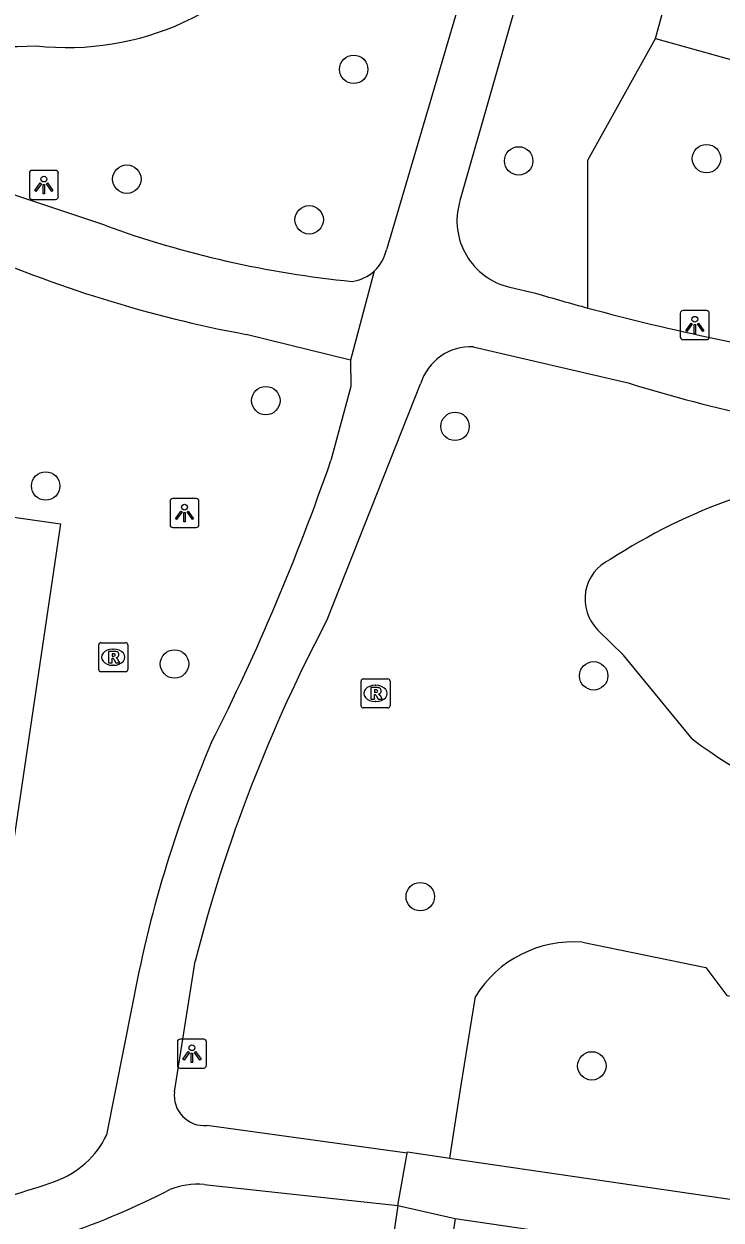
# Model space of a CAD drawing. Extents: x 163686 to 164493, y 382719 to 383870.
# Drawn here: x 164156.03 to 164180.01, y 383047.3 to 383088.49 of the extents above; entities that cross this region are included whole.
import ezdxf

# ---------------------------------------------------------------- set-up
doc = ezdxf.new("R2010")
doc.units = 0
for name, color, linetype in [('IMGEO_Boom', 7, 'Continuous'), ('IMGEO_Groenvoorziening', 7, 'Continuous'), ('IMGEO_Lichtpunt', 7, 'Continuous'), ('IMGEO_Pand', 7, 'Continuous'), ('IMGEO_Rioolput', 7, 'Continuous'), ('IMGEO_Voetpad_halfverhard', 7, 'Continuous'), ('IMGEO_Voetpad_open', 7, 'Continuous')]:
    doc.layers.add(name, color=color, linetype=linetype)

msp = doc.modelspace()

# ---------------------------------------------------------------- linework, layer by layer
at = {"layer": 'IMGEO_Boom'}
for centre in [(164167.374, 383086.924), (164173.05, 383083.771), (164179.513, 383083.851), (164159.567, 383083.143), (164165.84, 383081.743), (164164.349, 383075.518), (164170.861, 383074.629), (164156.775, 383072.577), (164161.207, 383066.45), (164175.628, 383066.04), (164169.663, 383058.437), (164175.566, 383052.609)]:
    msp.add_circle(centre, 0.489, dxfattribs=at)
at = {"layer": 'IMGEO_Groenvoorziening'}
for points in [[(164175.432, 383078.705), (164175.432, 383083.801), (164177.759, 383087.988)], [(164176.66, 383066.752), (164175.778, 383067.617)], [(164179.022, 383063.868), (164176.66, 383066.752)], [(164175.243, 383056.867), (164179.488, 383055.993), (164180.212, 383055.036), (164186.553, 383054.031), (164187.983, 383054.808), (164193.542, 383053.943), (164194.559, 383052.725), (164198.901, 383052.035)], [(164170.675, 383049.429), (164171.064, 383051.879), (164171.559, 383055)]]:
    msp.add_lwpolyline(points, dxfattribs=at)
for centre, radius, start, end in [((164155.738, 383098.19), 10.48, 216.9817, 273.9158), ((164157.528, 383097.287), 9.612, 263.5856, 325.518), ((164187.139, 383053.259), 20.034, 95.8366, 123.1088), ((164176.827, 383068.684), 1.496, 114.9627, 225.4614), ((164188.71, 383076.568), 15.974, 232.6614, 275.1131), ((164174.939, 383052.9), 3.979, 85.6115, 148.139)]:
    msp.add_arc(centre, radius, start, end, dxfattribs=at)
at = {"layer": 'IMGEO_Lichtpunt'}
for p, q in [((164156.214, 383083.348), (164156.214, 383082.541)), ((164156.214, 383083.348), (164156.214, 383082.541)), ((164157.116, 383083.443), (164156.308, 383083.443)), ((164157.116, 383083.443), (164156.308, 383083.443)), ((164157.21, 383082.541), (164157.21, 383083.348)), ((164157.21, 383082.541), (164157.21, 383083.348)), ((164156.308, 383082.447), (164157.116, 383082.447)), ((164156.308, 383082.447), (164157.116, 383082.447)), ((164178.611, 383078.52), (164178.611, 383077.713)), ((164178.611, 383078.52), (164178.611, 383077.713)), ((164179.513, 383078.615), (164178.705, 383078.615)), ((164179.513, 383078.615), (164178.705, 383078.615)), ((164179.607, 383077.713), (164179.607, 383078.52)), ((164179.607, 383077.713), (164179.607, 383078.52)), ((164178.705, 383077.619), (164179.513, 383077.619)), ((164178.705, 383077.619), (164179.513, 383077.619)), ((164161.053, 383072.049), (164161.053, 383071.242)), ((164161.053, 383072.049), (164161.053, 383071.242)), ((164161.955, 383072.144), (164161.147, 383072.144)), ((164161.955, 383072.144), (164161.147, 383072.144)), ((164162.049, 383071.242), (164162.049, 383072.049)), ((164162.049, 383071.242), (164162.049, 383072.049)), ((164161.147, 383071.148), (164161.955, 383071.148)), ((164161.147, 383071.148), (164161.955, 383071.148)), ((164161.309, 383053.436), (164161.309, 383052.629)), ((164161.309, 383053.436), (164161.309, 383052.629)), ((164162.211, 383053.531), (164161.403, 383053.531)), ((164162.211, 383053.531), (164161.403, 383053.531)), ((164162.305, 383052.629), (164162.305, 383053.436)), ((164162.305, 383052.629), (164162.305, 383053.436)), ((164161.403, 383052.535), (164162.211, 383052.535)), ((164161.403, 383052.535), (164162.211, 383052.535))]:
    msp.add_line(p, q, dxfattribs=at)
for points in [[(164156.588, 383083.012), (164156.627, 383082.984), (164156.439, 383082.722), (164156.401, 383082.749), (164156.588, 383083.012)], [(164156.69, 383082.964), (164156.737, 383082.964), (164156.737, 383082.642), (164156.69, 383082.642), (164156.69, 383082.964)], [(164156.8, 383082.984), (164156.838, 383083.011), (164157.025, 383082.749), (164156.986, 383082.721), (164156.8, 383082.984)], [(164178.985, 383078.184), (164179.024, 383078.156), (164178.836, 383077.894), (164178.798, 383077.921), (164178.985, 383078.184)], [(164179.087, 383078.136), (164179.134, 383078.136), (164179.134, 383077.814), (164179.087, 383077.814), (164179.087, 383078.136)], [(164179.197, 383078.156), (164179.235, 383078.183), (164179.422, 383077.921), (164179.383, 383077.893), (164179.197, 383078.156)], [(164161.427, 383071.713), (164161.466, 383071.685), (164161.278, 383071.423), (164161.24, 383071.45), (164161.427, 383071.713)], [(164161.529, 383071.665), (164161.576, 383071.665), (164161.576, 383071.343), (164161.529, 383071.343), (164161.529, 383071.665)], [(164161.639, 383071.685), (164161.677, 383071.712), (164161.864, 383071.45), (164161.825, 383071.422), (164161.639, 383071.685)], [(164161.683, 383053.1), (164161.722, 383053.072), (164161.534, 383052.81), (164161.496, 383052.837), (164161.683, 383053.1)], [(164161.785, 383053.052), (164161.832, 383053.052), (164161.832, 383052.73), (164161.785, 383052.73), (164161.785, 383053.052)], [(164161.895, 383053.072), (164161.933, 383053.099), (164162.12, 383052.837), (164162.081, 383052.809), (164161.895, 383053.072)]]:
    msp.add_lwpolyline(points, dxfattribs=at)
for centre in [(164156.713, 383083.146), (164179.11, 383078.318), (164161.552, 383071.847), (164161.808, 383053.234)]:
    msp.add_circle(centre, 0.0994, dxfattribs=at)
for centre, start, end in [((164156.308, 383083.348), 90, 180), ((164156.308, 383083.348), 90, 180), ((164157.116, 383083.348), 0, 90), ((164157.116, 383083.348), 0, 90), ((164156.308, 383082.541), 180, 270), ((164156.308, 383082.541), 180, 270), ((164157.116, 383082.541), 270, 0), ((164157.116, 383082.541), 270, 360), ((164178.705, 383078.52), 90, 180), ((164178.705, 383078.52), 90, 180), ((164179.513, 383078.52), 0, 90), ((164179.513, 383078.52), 0, 90), ((164178.705, 383077.713), 180, 270), ((164178.705, 383077.713), 180, 270), ((164179.513, 383077.713), 270, 0), ((164179.513, 383077.713), 270, 360), ((164161.147, 383072.049), 90, 180), ((164161.147, 383072.049), 90, 180), ((164161.955, 383072.049), 0, 90), ((164161.955, 383072.049), 0, 90), ((164161.147, 383071.242), 180, 270), ((164161.147, 383071.242), 180, 270), ((164161.955, 383071.242), 270, 0), ((164161.955, 383071.242), 270, 360), ((164161.403, 383053.436), 90, 180), ((164161.403, 383053.436), 90, 180), ((164162.211, 383053.436), 0, 90), ((164162.211, 383053.436), 0, 90), ((164161.403, 383052.629), 180, 270), ((164161.403, 383052.629), 180, 270), ((164162.211, 383052.629), 270, 0), ((164162.211, 383052.629), 270, 360)]:
    msp.add_arc(centre, 0.0946, start, end, dxfattribs=at)
at = {"layer": 'IMGEO_Pand'}
for points in [[(164170.868, 383047.353), (164169.96, 383041.146)], [(164170.868, 383047.353), (164178.286, 383046.267)]]:
    msp.add_lwpolyline(points, dxfattribs=at)
at = {"layer": 'IMGEO_Rioolput'}
for p, q in [((164158.598, 383066.256), (164158.598, 383067.108)), ((164158.673, 383067.182), (164159.525, 383067.182)), ((164159.086, 383066.962), (164159.111, 383066.962)), ((164159.599, 383067.108), (164159.599, 383066.256)), ((164159.109, 383066.402), (164159.084, 383066.402)), ((164159.525, 383066.182), (164158.673, 383066.182)), ((164167.625, 383065.009), (164167.625, 383065.861)), ((164167.7, 383065.935), (164168.552, 383065.935)), ((164168.113, 383065.715), (164168.138, 383065.715)), ((164168.626, 383065.861), (164168.626, 383065.009)), ((164168.136, 383065.155), (164168.111, 383065.155)), ((164168.552, 383064.935), (164167.7, 383064.935))]:
    msp.add_line(p, q, dxfattribs=at)
for points in [[(164158.598, 383066.256), (164158.598, 383067.108)], [(164158.673, 383067.182), (164159.525, 383067.182)], [(164159.187, 383066.88), (164158.935, 383066.882), (164158.935, 383066.482)], [(164159.113, 383066.801), (164159.059, 383066.801), (164159.059, 383066.72)], [(164159.599, 383067.108), (164159.599, 383066.256)], [(164158.935, 383066.482), (164159.059, 383066.482), (164159.059, 383066.644), (164159.07, 383066.644)], [(164159.059, 383066.72), (164159.111, 383066.72)], [(164159.117, 383066.615), (164159.188, 383066.482), (164159.328, 383066.482), (164159.263, 383066.608)], [(164159.525, 383066.182), (164158.673, 383066.182)], [(164167.625, 383065.009), (164167.625, 383065.861)], [(164167.7, 383065.935), (164168.552, 383065.935)], [(164168.214, 383065.633), (164167.962, 383065.635), (164167.962, 383065.235)], [(164168.626, 383065.861), (164168.626, 383065.009)], [(164167.962, 383065.235), (164168.086, 383065.235), (164168.086, 383065.397), (164168.097, 383065.397)], [(164168.14, 383065.554), (164168.086, 383065.554), (164168.086, 383065.473)], [(164168.086, 383065.473), (164168.138, 383065.473)], [(164168.144, 383065.368), (164168.215, 383065.235), (164168.355, 383065.235), (164168.29, 383065.361)], [(164168.552, 383064.935), (164167.7, 383064.935)]]:
    msp.add_lwpolyline(points, dxfattribs=at)
for centre, radius, start, end in [((164158.675, 383067.106), 0.0765, 91.552, 178.448), ((164158.675, 383067.106), 0.0765, 91.552, 178.448), ((164159.119, 383066.705), 0.0964, 77.0061, 93.1865), ((164159.133, 383066.762), 0.0378, 276.6634, 79.6772), ((164159.186, 383066.77), 0.109, 350.3612, 89.416), ((164159.523, 383067.106), 0.0765, 1.552, 88.448), ((164159.523, 383067.106), 0.0765, 1.552, 88.448), ((164159.069, 383066.591), 0.0533, 26.0293, 88.6989), ((164159.095, 383066.909), 0.19, 274.7715, 282.9687), ((164159.184, 383066.77), 0.112, 277.5842, 350.9817), ((164159.168, 383066.555), 0.108, 29.5134, 73.7905), ((164158.675, 383066.258), 0.0765, 181.552, 268.448), ((164158.675, 383066.258), 0.0765, 181.552, 268.448), ((164159.523, 383066.258), 0.0765, 271.552, 358.448), ((164159.523, 383066.258), 0.0765, 271.552, 358.448), ((164167.702, 383065.859), 0.0765, 91.552, 178.448), ((164167.702, 383065.859), 0.0765, 91.552, 178.448), ((164168.213, 383065.523), 0.109, 350.3612, 89.416), ((164168.55, 383065.859), 0.0765, 1.552, 88.448), ((164168.55, 383065.859), 0.0765, 1.552, 88.448), ((164168.096, 383065.344), 0.0533, 26.0293, 88.6989), ((164168.122, 383065.662), 0.19, 274.7715, 282.9687), ((164168.146, 383065.458), 0.0964, 77.0061, 93.1865), ((164168.16, 383065.515), 0.0378, 276.6634, 79.6772), ((164168.211, 383065.523), 0.112, 277.5842, 350.9817), ((164168.195, 383065.308), 0.108, 29.5134, 73.7905), ((164167.702, 383065.011), 0.0765, 181.552, 268.448), ((164167.702, 383065.011), 0.0765, 181.552, 268.448), ((164168.55, 383065.011), 0.0765, 271.552, 358.448), ((164168.55, 383065.011), 0.0765, 271.552, 358.448)]:
    msp.add_arc(centre, radius, start, end, dxfattribs=at)
for centre, major_axis, ratio, start_param, end_param in [((164159.085, 383066.682), (-0.387, 0.002), 0.722429, 4.712389, 7.853982), ((164159.11, 383066.682), (-0.39, 0.002), 0.717154, 1.570796, 4.712389), ((164168.112, 383065.435), (-0.387, 0.002), 0.722429, 4.712389, 7.853982), ((164168.137, 383065.435), (-0.39, 0.002), 0.717154, 1.570796, 4.712389)]:
    msp.add_ellipse(centre, major_axis=major_axis, ratio=ratio, start_param=start_param, end_param=end_param, dxfattribs=at)
at = {"layer": 'IMGEO_Voetpad_halfverhard'}
for points in [[(164171.615, 383091.268), (164168.497, 383080.71)], [(164173.426, 383090.794), (164171.016, 383082.356)], [(164158.807, 383081.554), (164152.091, 383083.795)], [(164168.08, 383079.978), (164167.263, 383076.913)], [(164172.74, 383079.423), (164173.631, 383079.214)], [(164167.263, 383076.913), (164163.67, 383077.798)], [(164171.489, 383077.374), (164176.813, 383076.129)], [(164167.263, 383076.913), (164167.273, 383076.003), (164166.586, 383073.45)], [(164166.477, 383067.998), (164169.676, 383076.099)], [(164161.209, 383051.719), (164161.918, 383056.219)], [(164159.754, 383054.687), (164158.873, 383050.234)], [(164169.216, 383049.609), (164162.319, 383050.556)], [(164162.226, 383048.525), (164168.897, 383047.801)]]:
    msp.add_lwpolyline(points, dxfattribs=at)
for centre, radius, start, end in [((164173.276, 383081.711), 2.35, 164.0721, 256.8215), ((164170.806, 383114.682), 35.235, 250.0891, 264.3164), ((164171.601, 383120.302), 43.238, 245.9918, 259.4305), ((164167.13, 383081.004), 1.399, 312.8044, 347.8577), ((164167.139, 383080.996), 1.386, 277.3834, 312.7655), ((164195.419, 383152.866), 76.807, 253.52053, 254.91668), ((164196.337, 383156.069), 80.139, 254.87862, 261.37267), ((164171.408, 383075.563), 1.812, 87.4232, 162.8108), ((164190.829, 383120.606), 46.633, 252.5083, 264.0137), ((164092.514, 383099.049), 78.371, 333.21214, 340.9352), ((164213.759, 383042.926), 53.518, 152.0645, 165.6182), ((164200.877, 383047.245), 41.791, 156.7701, 169.7419), ((164162.233, 383051.585), 1.033, 172.5482, 274.7803), ((164156.069, 383051.569), 3.106, 289.5297, 334.5379), ((164148.762, 383072.184), 26.814, 280.4586, 297.2622), ((164150.848, 383065.636), 18.11, 279.756, 290.2185), ((164162.012, 383045.902), 2.632, 85.3455, 111.5927)]:
    msp.add_arc(centre, radius, start, end, dxfattribs=at)
at = {"layer": 'IMGEO_Voetpad_open'}
for points in [[(164177.759, 383087.988), (164178.183, 383089.55)], [(164177.759, 383087.988), (164181.701, 383086.88), (164189.122, 383084.931), (164200.547, 383081.949), (164202.426, 383081.458)], [(164131.864, 383074.9), (164157.283, 383071.277), (164153.793, 383047.768), (164153.917, 383047.788)], [(164168.897, 383047.801), (164169.216, 383049.609)], [(164169.216, 383049.609), (164169.223, 383049.653), (164170.675, 383049.429)], [(164170.675, 383049.429), (164170.738, 383049.419), (164217.162, 383042.632)], [(164168.897, 383047.801), (164167.449, 383037.807), (164164.98, 383038.234)], [(164168.897, 383047.801), (164170.868, 383047.353)]]:
    msp.add_lwpolyline(points, dxfattribs=at)

doc.saveas('drawing.dxf')
